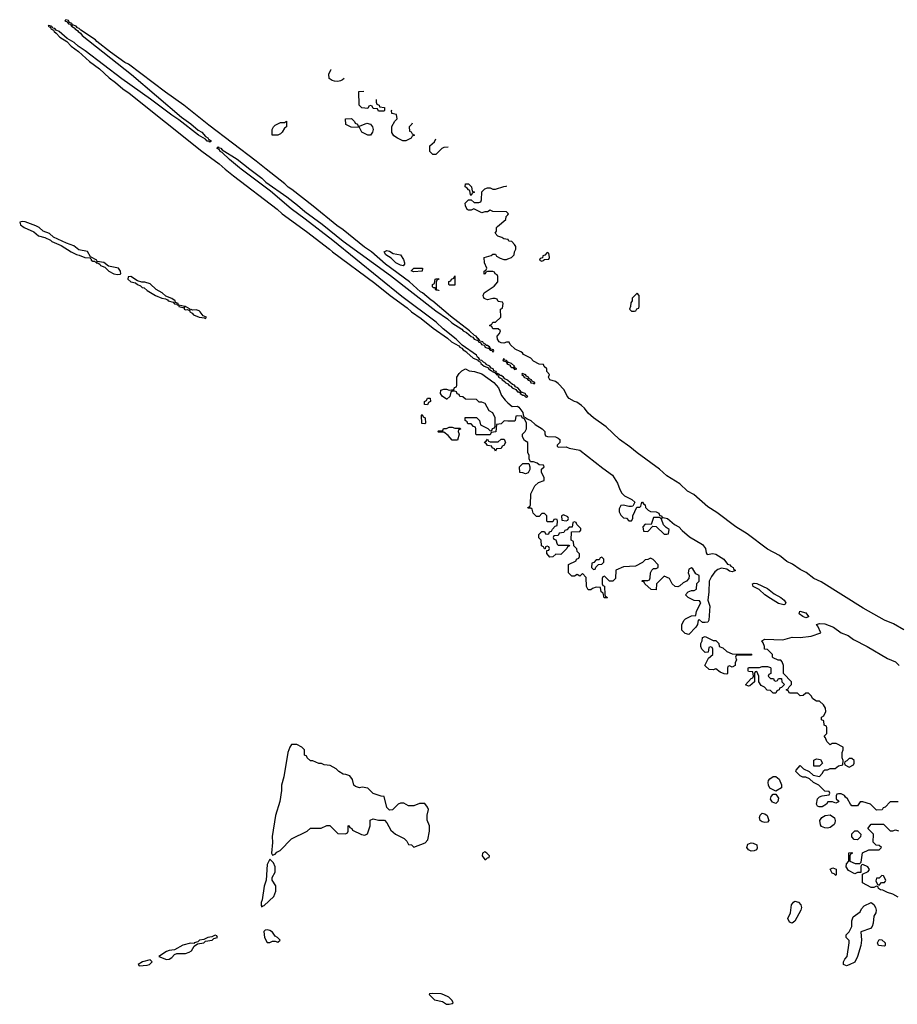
# Model space of a CAD drawing. Header units: inches. Extents: x 2380053 to 2584298, y 380219 to 546618.
# Tile 781 of 788: x 2486412 to 2492863, y 513858 to 521098. Entities that reach past the tile are written whole.
import ezdxf

# ---------------------------------------------------------------- set-up
doc = ezdxf.new("R2010")
doc.units = ezdxf.units.IN
doc.header["$MEASUREMENT"] = 0
for name, color, linetype in [('C4581', 7, 'Continuous'), ('C4582', 7, 'Continuous'), ('C4591', 7, 'Continuous')]:
    doc.layers.add(name, color=color, linetype=linetype)

msp = doc.modelspace()

# ---------------------------------------------------------------- linework, layer by layer
at = {"layer": 'C4581', "color": 2}
for points, elevation in [([(2487923.1, 520000), (2487983, 519950), (2488305.7, 519705.7), (2488340.7, 519670), (2488521.4, 519541.4), (2488690.4, 519410.4), (2488710.8, 519390), (2489021.3, 519161.3), (2489134.8, 519070), (2489259, 518979), (2489291, 518950), (2489362, 518902), (2489451, 518830), (2489557.1, 518757.1), (2489586, 518730), (2489639.9, 518699.9), (2489646.8, 518690), (2489662.8, 518682.8), (2489672, 518670), (2489696, 518656), (2489698, 518650), (2489746, 518610), (2489778, 518598), (2489782, 518590), (2489798.8, 518578.8), (2489801, 518570), (2489826, 518550), (2489856.9, 518536.9), (2489858, 518530), (2489878.8, 518518.8), (2489884.7, 518510), (2489904.7, 518504.7), (2489910, 518494), (2489916.4, 518503.6), (2489914, 518510), (2489896.4, 518516.4), (2489893.2, 518530), (2489876.5, 518536.5), (2489868, 518550), (2489842, 518562), (2489839, 518570), (2489820.1, 518580.1), (2489810, 518592.7), (2489794.6, 518594.6), (2489790, 518606), (2489786, 518606), (2489788, 518610), (2489776, 518616), (2489768.7, 518630), (2489664, 518704), (2489619.3, 518750), (2489524.8, 518824.8), (2489472.9, 518872.9), (2489221.7, 519061.7), (2488713.3, 519473.3), (2488511.6, 519631.6), (2488407, 519707), (2488256.3, 519836.3), (2488039.5, 520000)], 54), ([(2488103.9, 520000), (2488191.7, 519931.7), (2488222.3, 519902.3), (2488374.7, 519794.7), (2488454, 519734), (2488506.9, 519686.9), (2488634.7, 519594.7), (2488790, 519470.6), (2489137.3, 519217.3), (2489470, 518957.3), (2489557.5, 518897.5), (2489588.8, 518868.8), (2489661.4, 518821.4), (2489671.3, 518810), (2489696.8, 518796.8), (2489730, 518767.7), (2489743.5, 518763.5), (2489752, 518750), (2489779.8, 518739.8), (2489784.7, 518730), (2489802, 518722), (2489806, 518710), (2489825.4, 518705.4), (2489830, 518694), (2489834, 518694), (2489832, 518690), (2489859.8, 518679.8), (2489870, 518666.8), (2489884.7, 518664.7), (2489890, 518654), (2489896.4, 518663.6), (2489894, 518670), (2489875.3, 518675.3), (2489870, 518686), (2489862, 518682), (2489868, 518690), (2489850, 518702), (2489842, 518702), (2489838, 518710), (2489820.2, 518720.2), (2489815.3, 518730), (2489795.3, 518735.3), (2489790, 518746), (2489782, 518742), (2489788, 518750), (2489776.5, 518756.5), (2489768, 518770), (2489755.1, 518775.1), (2489719, 518810), (2489578, 518918), (2489450, 519029), (2489435.6, 519035.6), (2489372.3, 519090), (2489357.6, 519097.6), (2489277.2, 519170), (2489100.4, 519300.4), (2488998, 519390), (2488945.4, 519425.4), (2488790, 519551.6), (2488743.7, 519583.7), (2488570, 519727), (2488412.3, 519850), (2488386, 519866), (2488362, 519890), (2488222.9, 520000)], 54), ([(2490000, 519676), (2489990, 519686), (2489890, 519688), (2489870, 519698), (2489850, 519686), (2489830, 519686), (2489810, 519678), (2489750, 519706), (2489730, 519698), (2489710, 519698), (2489702, 519702), (2489688, 519730), (2489686, 519750), (2489710, 519774), (2489730, 519774), (2489752.7, 519752.7), (2489787.3, 519752.7), (2489802, 519758), (2489807.3, 519772.7), (2489808.4, 519831.6), (2489830, 519854), (2489850, 519862), (2489870, 519862), (2489890, 519852), (2489910, 519852), (2489970, 519872), (2489987.3, 519872.7), (2489991.9, 519876.9)], 50), ([(2490000, 519482.2), (2489970, 519486), (2489956.4, 519496.4), (2489940.4, 519500.4), (2489927.3, 519507.3), (2489908, 519528), (2489916.4, 519543.6), (2489918, 519570), (2489923.1, 519576.9), (2489986, 519630), (2489988, 519652), (2490000, 519664)], 50), ([(2490000, 518727), (2489990, 518728), (2489970, 518719), (2489950, 518721.2), (2489935.3, 518730), (2489924, 518750), (2489922, 518770), (2489938, 518790), (2489946, 518810), (2489930, 518826), (2489890, 518826), (2489882, 518842), (2489866, 518850), (2489882, 518858), (2489890, 518874), (2489910, 518874), (2489948, 518910), (2489946, 518970), (2489962, 518978), (2489966, 519010), (2489962, 519022), (2489930, 519026), (2489922, 519042), (2489907.3, 519047.3), (2489890, 519048), (2489850, 519038), (2489827.3, 519047.3), (2489820.4, 519060.4), (2489818, 519070), (2489826, 519090), (2489900.4, 519139.6), (2489926, 519170), (2489926, 519210), (2489922, 519222), (2489906, 519230), (2489902, 519242), (2489890, 519246), (2489850, 519246), (2489838, 519242), (2489834, 519230), (2489826, 519226), (2489826, 519250), (2489842, 519258), (2489846, 519270), (2489828, 519310), (2489826, 519350), (2489876.4, 519363.6), (2489890, 519374), (2489910, 519374), (2489918, 519358), (2489943.6, 519343.6), (2489970, 519334), (2489990, 519334), (2490000, 519338.4)], 50), ([(2490000, 518580.5), (2489990, 518593.2), (2489975.3, 518595.3), (2489970, 518606), (2489963.6, 518596.4), (2489966, 518590), (2489984.7, 518584.7), (2489990, 518574), (2489998, 518578), (2489992, 518570), (2490000, 518565.8)], 54), ([(2490000, 518146.9), (2489972.7, 518147.3), (2489950, 518126), (2489918, 518122), (2489912.7, 518067.3), (2489878, 518062), (2489870, 518046), (2489770, 518046), (2489766, 518050), (2489766, 518090), (2489762, 518102), (2489747.3, 518107.3), (2489730, 518126), (2489707.3, 518127.3), (2489702, 518142), (2489686, 518150), (2489687.3, 518172.7), (2489770, 518174), (2489791.6, 518151.6), (2489798, 518118), (2489852.7, 518092.7), (2489870, 518074), (2489882, 518078), (2489887.3, 518092.7), (2489902, 518098), (2489906, 518110), (2489908, 518170), (2489890, 518206), (2489863.1, 518223.1), (2489834.6, 518274.6), (2489810, 518286), (2489790, 518286), (2489770, 518306), (2489688.4, 518308.4), (2489670, 518326), (2489647.3, 518327.3), (2489642, 518342), (2489627.3, 518347.3), (2489622, 518362), (2489610, 518366), (2489590, 518366), (2489582, 518358), (2489572.7, 518327.3), (2489551.6, 518308.4), (2489548.4, 518308.4), (2489518, 518330), (2489506, 518350), (2489507.3, 518372.7), (2489530, 518382), (2489550, 518382), (2489570, 518374), (2489602, 518378), (2489607.3, 518392.7), (2489622, 518398), (2489626, 518410), (2489626, 518470), (2489643.1, 518496.9), (2489663.1, 518516.9), (2489688.7, 518531.3), (2489715.3, 518515.3), (2489754, 518510), (2489810, 518493.4), (2489897, 518430), (2489930.4, 518390), (2489954.4, 518334.4), (2489979.6, 518299.6), (2490000, 518281.6)], 50), ([(2490000, 518444.9), (2489994, 518450), (2489977.2, 518457.2), (2489968, 518470), (2489950, 518482), (2489942, 518482), (2489938, 518490), (2489923.6, 518496.4), (2489914, 518490), (2489926.4, 518486.4), (2489930, 518474), (2489934, 518474), (2489932, 518470), (2489956.9, 518456.9), (2489958, 518450), (2489978, 518438), (2489981, 518430), (2489999.9, 518419.9)], 54)]:
    msp.add_lwpolyline(points, dxfattribs=dict(at, elevation=elevation))
for points, elevation in [([(2489730, 519806), (2489726, 519810), (2489722, 519842), (2489710, 519846), (2489700.4, 519860.4), (2489686, 519870), (2489688.4, 519891.6), (2489710, 519891.3), (2489734, 519870), (2489738, 519838), (2489754, 519830), (2489738, 519822)], 50), ([(2486430, 519614), (2486412, 519610), (2486418.8, 519590), (2486444, 519570), (2486516.9, 519536.9), (2486550, 519508.5), (2486596.7, 519496.7), (2486638, 519478), (2486648.2, 519468.2), (2486717.7, 519437.7), (2486790, 519390.5), (2486830, 519370.8), (2486850, 519366.7), (2486890, 519348.9), (2486926.4, 519346.4), (2486938, 519338), (2486938, 519330), (2486950, 519322.8), (2486962, 519322), (2486970, 519314), (2486978, 519318), (2486974, 519310), (2486988.1, 519308.1), (2487001, 519301), (2487006.8, 519290), (2487038.8, 519278.8), (2487067.7, 519250), (2487102.8, 519230), (2487130, 519223.8), (2487150, 519226.8), (2487155.3, 519230), (2487154, 519250), (2487138, 519270), (2487065.2, 519285.2), (2487030, 519313.2), (2486980.4, 519320.4), (2486978, 519330), (2486933.6, 519353.6), (2486910, 519392.3), (2486846.6, 519406.6), (2486810, 519435.1), (2486755.3, 519455.3), (2486660.1, 519500.1), (2486630, 519525.2), (2486583.6, 519543.6), (2486554, 519570), (2486530, 519582.7), (2486451.9, 519611.9)], 54), ([(2489230, 519289.3), (2489210, 519292.7), (2489176, 519310), (2489143.6, 519343.6), (2489103.7, 519370), (2489090, 519392), (2489110, 519401), (2489130, 519396), (2489158, 519378), (2489212, 519370), (2489234.4, 519334.4), (2489241, 519310), (2489239.8, 519300.2)], 50), ([(2489310, 519244), (2489288.9, 519251.1), (2489309.1, 519270.9), (2489370, 519272), (2489374, 519270), (2489370, 519248)], 50), ([(2487230, 519209), (2487210, 519206), (2487207.3, 519190), (2487227.7, 519170), (2487264, 519164), (2487278, 519150), (2487300.7, 519140.7), (2487311.3, 519130), (2487326.1, 519126.1), (2487350, 519106.7), (2487411, 519070), (2487458, 519050), (2487484.4, 519044.4), (2487498, 519038), (2487502.8, 519030), (2487539.9, 519019.9), (2487550, 519008), (2487566.8, 519006.8), (2487570, 519002), (2487578, 519002), (2487578, 519010), (2487558, 519018), (2487554, 519030), (2487530, 519048.7), (2487485.6, 519065.6), (2487459, 519090), (2487414.5, 519114.5), (2487370, 519155.1), (2487331.3, 519168.7), (2487308.7, 519168.7), (2487278, 519178)], 54), ([(2489490, 519106), (2489470, 519108.7), (2489466, 519126), (2489454, 519126), (2489447.3, 519132.7), (2489446, 519150), (2489462, 519158), (2489466, 519190), (2489472.7, 519192.7), (2489490, 519194), (2489494, 519190), (2489478, 519182), (2489472.7, 519167.3), (2489474, 519114), (2489494, 519110), (2489494, 519106)], 50), ([(2489570, 519146), (2489566, 519150), (2489567.3, 519172.7), (2489582, 519178), (2489586, 519190), (2489602, 519198), (2489610, 519214), (2489610, 519146)], 50), ([(2487582, 518998), (2487582, 518990), (2487619.8, 518979.8), (2487621, 518970), (2487630, 518965.5), (2487646, 518966), (2487659.6, 518959.6), (2487662, 518950), (2487680.7, 518940.7), (2487690, 518928.2), (2487730, 518911), (2487770, 518904.7), (2487778, 518902), (2487786, 518910), (2487760.2, 518920.2), (2487739, 518950), (2487730, 518956), (2487710, 518965.2), (2487683.1, 518963.1), (2487672.7, 518967.3), (2487662, 518962), (2487666, 518970), (2487630, 518988), (2487622, 518982), (2487626, 518990)], 54), ([(2489410, 518266), (2489387.3, 518267.3), (2489388.4, 518291.6), (2489402, 518298), (2489410, 518314), (2489430, 518314), (2489432, 518290), (2489418, 518282)], 50), ([(2489390, 518126), (2489368.4, 518128.4), (2489366, 518190), (2489370, 518194), (2489378, 518178), (2489391.6, 518171.6), (2489394, 518130)], 50), ([(2489610, 518094), (2489650, 518094), (2489652.7, 518087.3), (2489638, 518082), (2489634, 518070), (2489642, 518050), (2489630, 518006), (2489590, 518006), (2489560.4, 518040.4), (2489530, 518066), (2489490, 518066), (2489486, 518070), (2489490, 518074), (2489522, 518078), (2489528.4, 518091.6), (2489550, 518092), (2489570, 518102), (2489590, 518102)], 50), ([(2489910, 517926), (2489902, 517942), (2489886, 517950), (2489882, 517962), (2489850, 517966), (2489842, 517982), (2489830, 517986), (2489828, 517992), (2489842, 517998), (2489850, 518014), (2489858, 517998), (2489870, 517994), (2489930, 517994), (2489950, 518014), (2489972.7, 518012.7), (2489982, 517990), (2489970, 517966), (2489958, 517962), (2489950, 517946), (2489918, 517942)], 50), ([(2488450, 515768), (2488410, 515768), (2488398, 515750), (2488382.8, 515710), (2488353.4, 515530), (2488337.3, 515470), (2488336, 515430), (2488324, 515350), (2488293.2, 515246.8), (2488267.9, 515092.1), (2488271, 515049), (2488262, 514970), (2488270, 514954), (2488290, 514962), (2488303.1, 514976.9), (2488326, 514990), (2488410, 515074), (2488526, 515130), (2488550, 515152), (2488627.3, 515152.7), (2488670, 515172), (2488692, 515172), (2488750, 515114), (2488807.3, 515112.7), (2488822, 515118), (2488826, 515130), (2488826, 515170), (2488830, 515174), (2488838, 515158), (2488854, 515150), (2488858, 515138), (2488925.4, 515105.4), (2488950, 515102), (2488968.4, 515111.6), (2488974.6, 515125.4), (2488988, 515170), (2488988.4, 515211.6), (2489010, 515222), (2489050, 515212), (2489092.7, 515212.7), (2489111.6, 515191.6), (2489139.6, 515139.6), (2489174, 515110), (2489236.9, 515076.9), (2489256.9, 515056.9), (2489270, 515034), (2489291.3, 515031.3), (2489310, 515014), (2489393.6, 515046.4), (2489413.2, 515066.8), (2489425.2, 515130), (2489424, 515170), (2489408.4, 515211.6), (2489408.4, 515248.4), (2489417.2, 515290), (2489410, 515308), (2489390, 515334), (2489350, 515335.3), (2489310, 515318), (2489270, 515318), (2489236.4, 515336.4), (2489210, 515338), (2489194, 515330), (2489151.6, 515288.4), (2489130, 515286), (2489110, 515306), (2489090, 515386), (2489070, 515388), (2489009.1, 515409.1), (2488970, 515448), (2488930, 515455.3), (2488910, 515448.7), (2488880.2, 515460.2), (2488869.1, 515469.1), (2488858, 515510), (2488839, 515539), (2488810, 515548.7), (2488789.1, 515549.1), (2488758, 515570), (2488738, 515590), (2488694.6, 515614.6), (2488650, 515618), (2488630, 515628), (2488610, 515628), (2488567.3, 515647.3), (2488548.4, 515648.4), (2488526, 515670), (2488522, 515682), (2488506, 515690), (2488506, 515730), (2488486, 515750)], 54), ([(2488250, 514926), (2488230, 514886), (2488222.8, 514770), (2488210, 514726), (2488194.4, 514625.6), (2488187.3, 514607.3), (2488186, 514586), (2488190, 514574), (2488198, 514582), (2488210, 514584.7), (2488279, 514650), (2488295.3, 514690), (2488295.3, 514730), (2488268.7, 514770), (2488268.7, 514790), (2488288.7, 514830), (2488288.7, 514870), (2488278, 514898)], 54), ([(2489830, 514978), (2489814, 514970), (2489812, 514950), (2489830, 514922), (2489838, 514922), (2489850, 514934), (2489862, 514938), (2489866, 514950), (2489846, 514970)], 54), ([(2488230, 514405.2), (2488216.9, 514403.1), (2488206, 514394), (2488210.8, 514350), (2488230, 514312), (2488250, 514311.3), (2488270, 514322), (2488290, 514322), (2488310, 514314), (2488326, 514330), (2488306, 514350), (2488290, 514358), (2488270, 514389), (2488250, 514401.2)], 54), ([(2487850, 514366), (2487824.7, 514355.3), (2487794, 514350), (2487764.7, 514335.3), (2487734, 514330), (2487722, 514318), (2487694, 514310), (2487694, 514306), (2487668.7, 514308.7), (2487610, 514292.7), (2487550, 514258), (2487510, 514253.2), (2487490, 514245.2), (2487434, 514210), (2487490, 514187.7), (2487510, 514191), (2487530, 514201), (2487550, 514224.7), (2487568, 514232), (2487630, 514230.8), (2487658.9, 514241.1), (2487674, 514250), (2487695.3, 514284.7), (2487718, 514302), (2487766, 514310), (2487778, 514322), (2487826, 514330), (2487838, 514342), (2487866, 514350), (2487862, 514362)], 54), ([(2487370, 514186), (2487314, 514170), (2487282, 514150), (2487290, 514142), (2487350, 514144.7), (2487366, 514150), (2487386, 514170)], 54), ([(2489450, 513937.2), (2489425.4, 513934.6), (2489422, 513930), (2489462, 513890), (2489519.8, 513879.8), (2489550, 513858), (2489570, 513858), (2489590, 513864.7), (2489598, 513870), (2489590, 513886), (2489566, 513910), (2489530, 513928.7), (2489510, 513934)], 54)]:
    msp.add_lwpolyline(points, close=True, dxfattribs=dict(at, elevation=elevation))
at = {"layer": 'C4582', "color": 2}
for points, elevation in [([(2488222.9, 520000), (2488150, 520057.6), (2487802, 520322), (2487618, 520470), (2487484.7, 520564.8), (2487212.7, 520770), (2487183.9, 520783.9), (2487080.1, 520860.1), (2486978, 520938), (2486968.7, 520950), (2486860.9, 521020.9), (2486850, 521032.7), (2486837.2, 521037.2), (2486828, 521050), (2486800.2, 521060.2), (2486795.3, 521070), (2486778, 521078), (2486770, 521092.7), (2486750, 521098), (2486744.7, 521090), (2486762, 521082), (2486770, 521067.3), (2486785.4, 521065.4), (2486790, 521054), (2486798, 521058), (2486792, 521050), (2486816.9, 521036.9), (2486818, 521030), (2486838, 521018), (2486841, 521010), (2486858.5, 520998.5), (2486870, 520982.8), (2487233.8, 520693.8), (2487600.9, 520380.9), (2487670, 520333.4), (2487724.9, 520284.9), (2487750.3, 520270.3), (2487778.8, 520238.8), (2487794.8, 520230), (2487799.6, 520219.6), (2487816, 520210), (2487818, 520202), (2487810, 520198), (2487804, 520204), (2487790, 520206), (2487778.6, 520218.6), (2487725.2, 520250), (2487582.5, 520362.5), (2487530, 520396), (2487374.7, 520514.7), (2487163.1, 520663.1), (2486893.2, 520870), (2486842.9, 520902.9), (2486813.2, 520930), (2486760.9, 520960.9), (2486702, 521010), (2486680.2, 521020.2), (2486670, 521032.7), (2486654.6, 521034.6), (2486650, 521046), (2486642, 521042), (2486646, 521050), (2486623.6, 521056.4), (2486622, 521050), (2486639.6, 521039.6), (2486642, 521030), (2486659.8, 521019.8), (2486664.7, 521010), (2486679.8, 520999.8), (2486706.8, 520970), (2486758, 520938), (2486790, 520904), (2486843.8, 520863.8), (2486924, 520790), (2486997.6, 520737.6), (2487070.8, 520670), (2487116.5, 520636.5), (2487169, 520589), (2487216.9, 520556.9), (2487750, 520130.4), (2487877.8, 520037.8), (2487923.1, 520000)], 54), ([(2488750, 520644), (2488725.6, 520645.6), (2488708, 520650), (2488686.3, 520666.3), (2488683.2, 520696.8), (2488699, 520730), (2488700.3, 520731.3)], 50), ([(2488798.2, 520666.5), (2488785.4, 520654.6), (2488770, 520648.7), (2488750, 520644)], 50), ([(2489032.2, 520511.7), (2489032.7, 520492.7), (2489038, 520478), (2489054, 520470), (2489058, 520458), (2489092.7, 520452.7), (2489094, 520430), (2489090, 520426), (2489050, 520426), (2489042, 520442), (2489010, 520446), (2489002, 520462), (2488990, 520466), (2488978, 520462), (2488970, 520446), (2488926, 520450), (2488908, 520470), (2488906, 520570), (2488941.7, 520571.6)], 50), ([(2489250, 520208), (2489228.4, 520208.4), (2489190, 520226), (2489163.1, 520243.1), (2489148.4, 520268.4), (2489148.4, 520311.6), (2489168.4, 520351.6), (2489186, 520370), (2489182, 520402), (2489147.3, 520407.3), (2489146, 520430), (2489149.9, 520433.9)], 50), ([(2489296.3, 520337), (2489294, 520330), (2489274, 520310), (2489278, 520278), (2489290, 520274), (2489298, 520258), (2489314, 520250), (2489298, 520242), (2489290, 520226), (2489250, 520208)], 50), ([(2489450, 520106), (2489426, 520130), (2489426, 520170), (2489460.4, 520199.6), (2489471.9, 520220.9)], 50), ([(2488039.5, 520000), (2488028.4, 520008.4), (2487953.2, 520070), (2487901.2, 520121.2), (2487885.2, 520130), (2487880.4, 520140.4), (2487864, 520150), (2487863.1, 520156.9), (2487870, 520162), (2487876, 520156), (2487890, 520154), (2487901.4, 520141.4), (2488011.7, 520071.7), (2488103.9, 520000)], 54), ([(2489562.1, 520161.2), (2489530, 520158), (2489514, 520150), (2489470, 520106), (2489450, 520106)], 50)]:
    msp.add_lwpolyline(points, dxfattribs=dict(at, elevation=elevation))
at = {"layer": 'C4582', "color": 2, "elevation": 50}
for points in [[(2488310, 520248), (2488268.4, 520248.4), (2488268, 520290), (2488278, 520310), (2488290, 520322), (2488330, 520342), (2488358, 520342), (2488372, 520352), (2488372, 520310), (2488359.6, 520300.4), (2488342, 520270), (2488330, 520258)], [(2488910, 520314), (2488963.1, 520336.9), (2488990.8, 520330.8), (2489004.7, 520310), (2489011, 520290), (2489004.7, 520270), (2488990, 520248), (2488970, 520248), (2488926, 520270), (2488910, 520306), (2488848.9, 520308.9), (2488810, 520328), (2488808, 520370), (2488851.6, 520371.6), (2488874, 520350), (2488878, 520338), (2488894, 520330), (2488898, 520318)]]:
    msp.add_lwpolyline(points, close=True, dxfattribs=at)
at = {"layer": 'C4591', "color": 2}
for points, elevation in [([(2490000, 519664), (2490006, 519670), (2490000, 519676)], 50), ([(2490000, 519338.4), (2490026, 519350), (2490046, 519370), (2490048.4, 519391.6), (2490058, 519410), (2490058, 519430), (2490050, 519446), (2490030, 519466), (2490008.4, 519468.4), (2490002, 519482), (2490000, 519482.2)], 50), ([(2492910, 516611.6), (2492835.4, 516655.4), (2492770, 516682), (2492612.7, 516770), (2492303.8, 516963.8), (2492250, 516989.6), (2492193.8, 517033.8), (2492150, 517055.1), (2492093.8, 517093.8), (2492050, 517114.5), (2491997.7, 517157.7), (2491910, 517204.7), (2491758.6, 517318.6), (2491676, 517370), (2491535.3, 517475.3), (2491470, 517517), (2491367, 517607), (2491321.2, 517630), (2491264.2, 517684.2), (2491170, 517743.6), (2491113.9, 517793.9), (2490950, 517912), (2490897.7, 517957.7), (2490820.7, 518010), (2490723.9, 518103.9), (2490630, 518169.6), (2490590, 518204.5), (2490562.5, 518242.5), (2490542, 518262), (2490506.3, 518286.3), (2490490, 518289.4), (2490450, 518313.2), (2490436, 518330), (2490415.1, 518375.1), (2490370, 518422), (2490350, 518438), (2490308.7, 518450), (2490298, 518470), (2490306, 518490), (2490286, 518510), (2490286, 518530), (2490267.3, 518547.3), (2490262, 518562), (2490230, 518566), (2490190, 518588), (2490168.9, 518608.9), (2490116.4, 518636.4), (2490108.7, 518648.7), (2490096.4, 518656.4), (2490054.6, 518674.6), (2490018, 518710), (2490010, 518726), (2490000, 518727)], 50), ([(2490000, 518565.8), (2490016.9, 518556.9), (2490018, 518550), (2490030, 518541), (2490039.8, 518539.8), (2490050, 518526.8), (2490066, 518530), (2490055.3, 518535.3), (2490050, 518546), (2490042, 518542), (2490048, 518550), (2490028, 518570), (2490000.2, 518580.2), (2490000, 518580.5)], 54), ([(2489999.9, 518419.9), (2490010, 518407.3), (2490022.8, 518402.8), (2490032, 518390), (2490058, 518378), (2490070, 518362.8), (2490082, 518362), (2490090, 518354), (2490098, 518358), (2490092, 518350), (2490110, 518338), (2490118, 518338), (2490130, 518324.7), (2490138, 518322), (2490146, 518330), (2490134, 518334), (2490130, 518346), (2490126, 518346), (2490128, 518350), (2490100.2, 518360.2), (2490074, 518390), (2490057.2, 518397.2), (2490048, 518410), (2490035.1, 518415.1), (2490000, 518444.9)], 54), ([(2490000, 518281.6), (2490032.7, 518252.7), (2490070, 518256), (2490082, 518250), (2490111.3, 518210), (2490112, 518192), (2490118, 518178), (2490130, 518174), (2490142, 518162), (2490170, 518151.3), (2490200.7, 518120.7), (2490251.3, 518090), (2490271.3, 518070), (2490272, 518052), (2490278, 518038), (2490292, 518032), (2490350, 518031), (2490370, 518022), (2490382, 518010), (2490382, 517990), (2490362, 517970), (2490362, 517962), (2490370, 517954), (2490430, 517956), (2490450, 517946.8), (2490530, 517933.1), (2490699.1, 517799.1), (2490770.3, 517750), (2490807.3, 517690), (2490823, 517643), (2490837.3, 517617.3), (2490858, 517598), (2490912, 517570), (2490934, 517550), (2490918, 517522), (2490910, 517518), (2490890, 517518), (2490850, 517528), (2490830, 517526), (2490819.6, 517500.4), (2490819.6, 517479.6), (2490830, 517454), (2490850, 517434), (2490871.6, 517431.6), (2490890, 517414), (2490910, 517414), (2490918, 517430), (2490918, 517450), (2490947.3, 517512.7), (2490970, 517514), (2490978, 517522), (2490986, 517550), (2490990, 517550.7), (2490998, 517538), (2491010, 517531.3), (2491011.1, 517511.1), (2491031, 517491), (2491050, 517482), (2491090, 517478.8), (2491110, 517470.4), (2491114.8, 517454.8), (2491132.7, 517447.3), (2491132.7, 517432.7), (2491142, 517438), (2491173, 517430), (2491224.9, 517384.9), (2491256.4, 517370), (2491281.2, 517341.2), (2491335.6, 517295.6), (2491430, 517239.3), (2491453, 517210), (2491458, 517178), (2491466, 517166), (2491507, 517173), (2491530, 517167.3), (2491587.3, 517130), (2491615.5, 517095.5), (2491630.8, 517090), (2491638.8, 517078.8), (2491656, 517070), (2491659.6, 517059.6), (2491672.7, 517047.3), (2491650, 517038), (2491630, 517044), (2491610, 517058), (2491570, 517064), (2491544.9, 517055.1), (2491522, 517038), (2491496.3, 517003.7), (2491481, 516970), (2491478.8, 516890), (2491471.3, 516830), (2491485.4, 516785.4), (2491478, 516682), (2491470, 516668), (2491450, 516666), (2491430, 516666), (2491410, 516686), (2491398, 516682), (2491394, 516650), (2491382, 516630), (2491330, 516578), (2491304.7, 516584.7), (2491278, 516610), (2491278, 516650), (2491296.4, 516683.6), (2491307.3, 516692.7), (2491350, 516714), (2491382, 516718), (2491388, 516750), (2491418, 516810), (2491410, 516826), (2491370, 516828), (2491326, 516850), (2491306, 516870), (2491326, 516890), (2491350, 516902), (2491370, 516902), (2491386, 516910), (2491388.4, 516951.6), (2491406, 516970), (2491406, 517010), (2491383.1, 517023.1), (2491360.4, 517060.4), (2491350, 517068), (2491330, 517058), (2491324.7, 517030), (2491332, 517010), (2491331.6, 516988.4), (2491314, 516970), (2491290, 516958), (2491265.4, 516934.6), (2491250, 516928), (2491229.1, 516929.1), (2491209.1, 516949.1), (2491188.4, 516988.4), (2491150, 517006), (2491094, 516950), (2491090, 516906), (2491052.7, 516907.3), (2491006, 516950), (2491002, 516962), (2490986, 516970), (2490990, 516974), (2491030, 516974), (2491042, 516978), (2491047.3, 516992.7), (2491048, 517030), (2491058, 517050), (2491070, 517062), (2491090, 517062), (2491106, 517070), (2491106, 517090), (2491068.4, 517128.4), (2491050, 517138), (2491030, 517128), (2491010, 517126), (2490990, 517106), (2490939.6, 517080.4), (2490850, 517075.3), (2490794, 517050), (2490791.6, 516988.4), (2490771.6, 516968.4), (2490748.4, 516968.4), (2490710, 517006), (2490698, 517002), (2490694, 516990), (2490694, 516950), (2490698, 516938), (2490711.6, 516931.6), (2490714, 516870), (2490718, 516858), (2490732, 516850), (2490730, 516846), (2490707.3, 516847.3), (2490702, 516882), (2490686, 516890), (2490682, 516922), (2490650, 516926), (2490623.6, 516916.4), (2490610, 516906), (2490590, 516906), (2490578, 516930), (2490576.4, 516996.4), (2490550, 517026), (2490530, 517006), (2490510, 517018), (2490490, 517006), (2490470, 517006), (2490446, 517030), (2490447.3, 517092.7), (2490502, 517118), (2490506, 517130), (2490522, 517138), (2490526, 517150), (2490526, 517170), (2490508.7, 517188.7), (2490507.3, 517207.3), (2490486, 517230), (2490482, 517262), (2490466, 517270), (2490467.3, 517332.7), (2490530, 517334), (2490536.4, 517343.6), (2490536.4, 517356.4), (2490507.3, 517387.3), (2490502, 517402), (2490490, 517406), (2490478, 517402), (2490472.7, 517367.3), (2490450, 517366), (2490432.7, 517347.3), (2490418, 517342), (2490412.7, 517327.3), (2490378, 517322), (2490370, 517306), (2490338, 517302), (2490334, 517290), (2490338, 517278), (2490352.7, 517272.7), (2490362, 517242), (2490370, 517234), (2490450, 517234), (2490454, 517230), (2490438, 517222), (2490434, 517210), (2490390, 517166), (2490352.7, 517167.3), (2490331.3, 517148.7), (2490310, 517146), (2490287.3, 517172.7), (2490286, 517194), (2490302, 517198), (2490306, 517210), (2490302, 517222), (2490290, 517226), (2490278, 517222), (2490274, 517206), (2490270, 517206), (2490262, 517222), (2490248, 517228), (2490246, 517270), (2490228.4, 517288.4), (2490228.4, 517311.6), (2490250, 517334), (2490270, 517334), (2490278, 517318), (2490290, 517314), (2490302, 517318), (2490307.3, 517332.7), (2490322, 517338), (2490327.3, 517352.7), (2490347.3, 517372.7), (2490362, 517378), (2490366, 517410), (2490362, 517422), (2490350, 517426), (2490338, 517422), (2490330, 517406), (2490290, 517406), (2490286, 517410), (2490286, 517450), (2490270, 517466), (2490250, 517466), (2490230, 517446), (2490210, 517446), (2490186, 517470), (2490178, 517498), (2490170, 517506), (2490150, 517506), (2490146, 517510), (2490162, 517518), (2490166, 517530), (2490168.9, 517611.1), (2490198, 517670), (2490224.7, 517695.3), (2490266, 517710), (2490266, 517730), (2490248, 517770), (2490248, 517792), (2490266, 517810), (2490262, 517822), (2490230, 517826), (2490216.4, 517836.4), (2490190, 517846), (2490166, 517846), (2490158, 517870), (2490156.4, 517896.4), (2490147.3, 517912.7), (2490146, 517990), (2490123.1, 518003.1), (2490108, 518030), (2490108, 518050), (2490128, 518070), (2490138, 518090), (2490138, 518130), (2490122, 518162), (2490106, 518170), (2490102, 518182), (2490070, 518186), (2490058, 518182), (2490054, 518150), (2490050, 518146), (2490000, 518146.9)], 50), ([(2492870, 515346), (2492810, 515346), (2492772.7, 515307.3), (2492758, 515302), (2492752.7, 515287.3), (2492710, 515286), (2492666, 515330), (2492610, 515348), (2492590, 515346), (2492570, 515318), (2492530, 515318), (2492518, 515330), (2492498, 515370), (2492482, 515382), (2492474.6, 515394.6), (2492450, 515406), (2492430, 515406), (2492418, 515402), (2492414, 515390), (2492414, 515370), (2492432.7, 515352.7), (2492430, 515346), (2492410, 515338), (2492387.3, 515347.3), (2492352.7, 515347.3), (2492342, 515330), (2492310.8, 515309.2), (2492289.1, 515309.1), (2492275.3, 515315.3), (2492268.7, 515330), (2492275.3, 515370), (2492290, 515384.7), (2492310, 515392), (2492362, 515398), (2492366, 515410), (2492362, 515422), (2492330, 515426), (2492286, 515470), (2492246, 515490), (2492216.4, 515516.4), (2492190, 515528), (2492168.4, 515528.4), (2492150, 515538), (2492118, 515570), (2492120.4, 515579.6), (2492150, 515614), (2492174, 515590), (2492214, 515570), (2492243.6, 515543.6), (2492290, 515534), (2492310, 515554), (2492322, 515578), (2492330, 515582), (2492350, 515582), (2492370, 515592), (2492407.3, 515592.7), (2492430, 515612), (2492462, 515618), (2492466, 515650), (2492458, 515670), (2492458, 515710), (2492466, 515730), (2492466, 515750), (2492414.6, 515774.6), (2492385.4, 515774.6), (2492370, 515766), (2492346, 515790), (2492336.4, 515816.4), (2492326, 515830), (2492346, 515850), (2492346, 515890), (2492342, 515902), (2492326, 515910), (2492322, 515942), (2492306, 515950), (2492306, 515970), (2492322, 515978), (2492338, 516010), (2492336.4, 516036.4), (2492320.4, 516060.4), (2492290, 516086), (2492270, 516086), (2492243.1, 516103.1), (2492230, 516126), (2492210, 516146), (2492190, 516146), (2492171.3, 516128.7), (2492150, 516126), (2492130, 516146), (2492070, 516146), (2492062, 516162), (2492046, 516170), (2492062, 516178), (2492067.3, 516192.7), (2492086, 516210), (2492086, 516230), (2492026, 516290), (2492026, 516350), (2492016.4, 516376.4), (2492007.3, 516387.3), (2491988.4, 516388.4), (2491950, 516406), (2491946, 516410), (2491946, 516430), (2491910, 516466), (2491886, 516470), (2491886, 516490), (2491876.4, 516516.4), (2491866, 516530), (2491890, 516542), (2492022, 516538), (2492090, 516557.1), (2492150, 516555.8), (2492230, 516563.8), (2492302, 516590), (2492279.5, 516639.5), (2492268.4, 516651.6), (2492290, 516658.8), (2492330, 516654.9), (2492393, 516630), (2492450, 516590.3), (2492502, 516570), (2492541.6, 516541.6), (2492640.5, 516490), (2492790, 516401.6), (2492850, 516376.4), (2492877.3, 516350)], 50), ([(2492870, 514646), (2492829, 514669), (2492790, 514679), (2492756.5, 514696.5), (2492740.2, 514700.2), (2492726, 514710), (2492722, 514722), (2492710, 514726), (2492690, 514718), (2492670, 514718), (2492606, 514750), (2492606, 514814), (2492650, 514834), (2492658, 514850), (2492646, 514870), (2492610, 514886), (2492598, 514882), (2492594, 514870), (2492594, 514826), (2492570, 514828), (2492550, 514818), (2492503.1, 514843.1), (2492486, 514870), (2492488.7, 514891.3), (2492506, 514910), (2492507.3, 514972.7), (2492530, 514974), (2492534, 514970), (2492518, 514962), (2492514, 514950), (2492514, 514910), (2492552.7, 514892.7), (2492587.3, 514892.7), (2492598, 514902), (2492607.3, 514972.7), (2492652.7, 514992.7), (2492730, 514994), (2492746, 515010), (2492730, 515026), (2492707.3, 515027.3), (2492686, 515050), (2492688, 515110), (2492646, 515150), (2492670, 515182), (2492762, 515182), (2492810, 515134), (2492830, 515134), (2492850, 515142), (2492872.7, 515132.7)], 50)]:
    msp.add_lwpolyline(points, dxfattribs=dict(at, elevation=elevation))
for points, elevation in [([(2490290, 519386), (2490272.7, 519367.3), (2490258, 519362), (2490254, 519346), (2490238, 519342), (2490234, 519330), (2490250, 519322), (2490266, 519330), (2490266, 519334), (2490302, 519338), (2490306, 519350), (2490302, 519382)], 50), ([(2490950, 519086), (2490914, 519050), (2490914, 519030), (2490903.6, 519016.4), (2490902, 518990), (2490894, 518970), (2490910, 518954), (2490930, 518954), (2490942, 518958), (2490947.3, 518972.7), (2490962, 518978), (2490966, 518990), (2490966, 519070)], 50), ([(2490104.7, 518495.3), (2490102, 518490), (2490118, 518478), (2490118, 518470), (2490138.8, 518458.8), (2490150, 518446.8), (2490163.6, 518443.6), (2490170, 518427.7), (2490186.4, 518426.4), (2490190, 518422), (2490198, 518422), (2490198, 518430), (2490180.2, 518440.2), (2490175.3, 518450), (2490156.4, 518456.4), (2490153.2, 518470), (2490137.2, 518477.2), (2490130, 518488), (2490126, 518486), (2490126, 518490)], 54), ([(2490130, 517758), (2490110, 517766), (2490087.3, 517767.3), (2490086, 517810), (2490110, 517834), (2490154, 517834), (2490162, 517810), (2490162, 517790), (2490150, 517766)], 50), ([(2490410, 517458), (2490394, 517450), (2490398, 517418), (2490430, 517414), (2490442, 517418), (2490446, 517430), (2490442, 517442)], 50), ([(2491118, 517438), (2491070, 517438), (2491054, 517386), (2491010, 517388), (2490992, 517370), (2490998, 517338), (2491030, 517334), (2491066, 517374), (2491090, 517372), (2491150, 517314), (2491170, 517314), (2491182, 517318), (2491186, 517350), (2491163.1, 517363.1), (2491144, 517384), (2491130, 517426)], 50), ([(2490690, 517146), (2490678, 517142), (2490672.7, 517127.3), (2490650, 517126), (2490632.7, 517107.3), (2490618, 517102), (2490614, 517070), (2490630, 517054), (2490642, 517058), (2490647.3, 517072.7), (2490667.3, 517092.7), (2490690, 517094), (2490706, 517110), (2490706, 517130)], 50), ([(2492030, 516795.3), (2491990, 516804.5), (2491930, 516842.7), (2491890, 516869.3), (2491847.7, 516907.7), (2491804, 516930), (2491798, 516950), (2491810, 516954.8), (2491830, 516953), (2491910, 516916.4), (2491957.3, 516877.3), (2492006.8, 516850), (2492030.7, 516830), (2492044.7, 516810), (2492039.8, 516800.2)], 50), ([(2492190, 516699), (2492169, 516710), (2492142, 516730), (2492146, 516750), (2492190, 516735.5), (2492210.9, 516709.1), (2492210, 516706)], 50), ([(2491510, 516532), (2491530, 516532), (2491552, 516510), (2491554, 516490), (2491579.8, 516479.8), (2491610, 516452), (2491650, 516434), (2491792.7, 516432.7), (2491790, 516426), (2491690, 516426), (2491678, 516422), (2491674, 516410), (2491682, 516390), (2491672, 516370), (2491671.6, 516348.4), (2491650, 516338), (2491630, 516346), (2491618, 516342), (2491614, 516330), (2491614, 516290), (2491610, 516286), (2491590, 516288), (2491560.4, 516300.4), (2491530, 516326), (2491510, 516318), (2491480.4, 516320.4), (2491450, 516346), (2491448, 516350), (2491476.4, 516403.6), (2491506, 516430), (2491506, 516470), (2491502, 516482), (2491490, 516486), (2491478, 516482), (2491472.7, 516447.3), (2491450, 516446), (2491426, 516470), (2491418, 516490), (2491418, 516510), (2491428, 516530), (2491430, 516554), (2491450, 516562)], 50), ([(2491970, 516234), (2491982, 516238), (2491990, 516254), (2492012.7, 516252.7), (2492014, 516230), (2492034, 516210), (2492012.7, 516187.3), (2491998, 516182), (2491994, 516170), (2491978, 516162), (2491970, 516146), (2491950, 516146), (2491930, 516166), (2491907.3, 516167.3), (2491886, 516190), (2491863.1, 516203.1), (2491846, 516230), (2491846, 516270), (2491830, 516306), (2491818, 516302), (2491814, 516290), (2491814, 516230), (2491779.6, 516200.4), (2491770, 516198), (2491747.3, 516207.3), (2491790, 516254), (2491802, 516258), (2491806, 516270), (2491802, 516302), (2491770, 516306), (2491766, 516310), (2491766, 516330), (2491770, 516334), (2491850, 516334), (2491870, 516342), (2491910, 516342), (2491930, 516334), (2491934, 516330), (2491934, 516290), (2491918, 516282), (2491914, 516270), (2491930, 516254), (2491952.7, 516252.7), (2491958, 516238)], 50), ([(2492290, 515608), (2492248.7, 515608.7), (2492250, 515654), (2492270, 515662), (2492298, 515658), (2492314, 515630)], 50), ([(2492530, 515666), (2492510, 515666), (2492492.7, 515647.3), (2492478, 515642), (2492474, 515630), (2492478, 515618), (2492510, 515602), (2492542, 515618), (2492546, 515630), (2492546, 515650)], 50), ([(2491970, 515426), (2491926.3, 515446.3), (2491916, 515470), (2491913.2, 515490), (2491917.2, 515502.8), (2491925.2, 515514.8), (2491950, 515532), (2491970, 515532), (2491994.4, 515514.4), (2492011.1, 515471.1), (2492011.1, 515448.9)], 50), ([(2491970, 515335.3), (2491944.7, 515344.7), (2491930, 515366), (2491934.6, 515385.4), (2491950, 515402), (2491970, 515402), (2491990, 515374), (2491984.7, 515350)], 50), ([(2491890, 515195.3), (2491870, 515199), (2491855.3, 515210), (2491849.1, 515230.9), (2491855.3, 515250), (2491870, 515264.7), (2491890, 515258), (2491905.4, 515245.4), (2491918, 515210), (2491910, 515198)], 50), ([(2492350, 515154), (2492330, 515156), (2492306, 515166), (2492298, 515178), (2492294, 515210), (2492309.3, 515230.7), (2492332.7, 515247.3), (2492370, 515251), (2492401, 515230), (2492406.8, 515210), (2492404.7, 515190), (2492399.8, 515180.2), (2492370, 515159)], 50), ([(2492570, 515068), (2492546, 515070), (2492528, 515090), (2492528.4, 515111.6), (2492550, 515134), (2492570, 515134), (2492594, 515110), (2492592, 515090)], 50), ([(2491790, 514983.7), (2491770, 514994), (2491757.2, 515010), (2491765.1, 515034.9), (2491790, 515044.9), (2491804, 515044), (2491830.7, 515030.7), (2491834, 515006), (2491826.8, 514993.2), (2491810, 514986)], 50), ([(2492410, 514806), (2492398, 514818), (2492383.1, 514823.1), (2492370, 514852), (2492390, 514862), (2492412.7, 514852.7), (2492414, 514810)], 50), ([(2492750, 514806), (2492730, 514786), (2492710, 514786), (2492705.4, 514765.4), (2492718, 514738), (2492730, 514734), (2492747.3, 514752.7), (2492770, 514754), (2492776.4, 514763.6), (2492778, 514770), (2492762, 514802)], 50), ([(2492090, 514455.3), (2492070, 514462), (2492057.2, 514490), (2492077.2, 514530), (2492086, 514590), (2492099, 514610), (2492110, 514617.3), (2492136, 514610), (2492154.8, 514590), (2492158.8, 514570), (2492154.8, 514550), (2492110, 514469)], 50), ([(2492490, 514142), (2492468, 514150), (2492468, 514170), (2492478, 514190), (2492495.3, 514210), (2492508.7, 514310), (2492508, 514328), (2492488, 514350), (2492488, 514370), (2492508.9, 514391.1), (2492528.7, 514430), (2492529, 514471), (2492539, 514501), (2492590, 514538), (2492600.7, 514559.3), (2492618.9, 514581.1), (2492670, 514606), (2492690.7, 514590.7), (2492702.8, 514570), (2492706.8, 514550), (2492704.7, 514530), (2492690, 514506), (2492685.4, 514454.6), (2492678, 514430), (2492665.4, 514414.6), (2492594, 514390), (2492601, 514330), (2492594.8, 514290), (2492571.1, 514208.9), (2492551.1, 514168.9), (2492510, 514148)], 50), ([(2492770, 514286), (2492726, 514290), (2492718, 514310), (2492730, 514334), (2492750, 514332), (2492774, 514310), (2492774, 514290)], 50)]:
    msp.add_lwpolyline(points, close=True, dxfattribs=dict(at, elevation=elevation))

doc.saveas('drawing.dxf')
